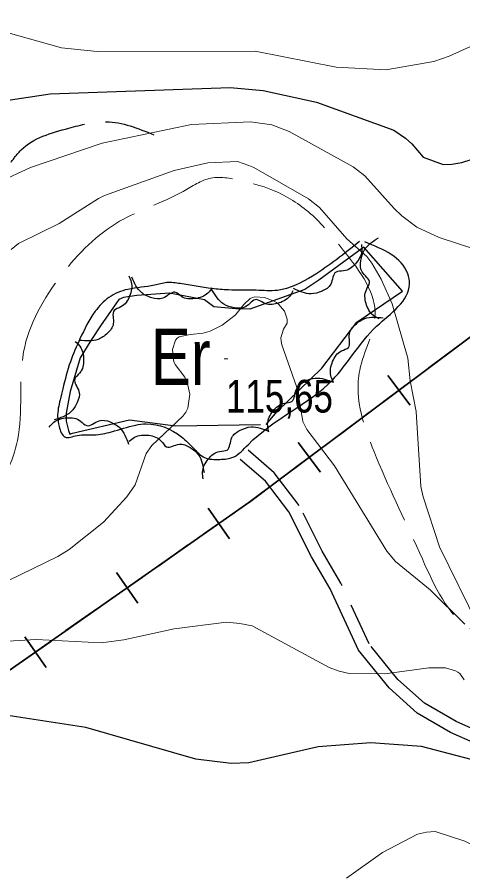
# Model space of a CAD drawing. Extents: x 483843 to 488449, y 4381269 to 4384483.
# Drawn here: x 487242 to 487361.3, y 4382928.9 to 4383158 of the extents above; entities that cross this region are included whole.
import ezdxf
from ezdxf.enums import TextEntityAlignment as Align

# ---------------------------------------------------------------- set-up
doc = ezdxf.new("R2010")
doc.units = 0
doc.header["$LTSCALE"] = 3.8
doc.linetypes.add('LONG_DASHED', pattern=[7.5, 6, -1.5])
doc.linetypes.add('MEDIUM_DASHED', pattern=[4.5, 3, -1.5])
for name, color, linetype, lineweight in [('15', 7, 'LONG_DASHED', 13), ('25', 7, 'LONG_DASHED', 25), ('27', 7, 'Continuous', 25), ('34', 7, 'Continuous', 35), ('38', 7, 'Continuous', 25), ('7', 7, 'Continuous', 13), ('8', 7, 'Continuous', 25), ('9', 7, 'Continuous', 13)]:
    doc.layers.add(name, color=color, linetype=linetype, lineweight=lineweight)
doc.layers.add('31', color=7, linetype='Continuous')

msp = doc.modelspace()

# ---------------------------------------------------------------- linework, layer by layer
at = {"layer": '15'}
msp.add_spline([(487221.06, 4383017.02), (487234.43, 4383028.96), (487242.08, 4383044.65), (487243.71, 4383068.31), (487253.91, 4383088.99), (487269.42, 4383103.3), (487286.4, 4383111.29), (487293.87, 4383114.85), (487302.47, 4383114.04), (487309.94, 4383111.83), (487319.96, 4383105.84), (487328.44, 4383096.64), (487337.84, 4383078.44), (487333.71, 4383063.44), (487338.23, 4383039.99), (487350.49, 4383012.9), (487363.48, 4382994.2), (487374.59, 4382991.03), (487396.25, 4382990.86), (487426.03, 4383002.55), (487454.21, 4383017.72), (487477.23, 4383038.65), (487493.13, 4383054.75), (487525.49, 4383058.46), (487532.91, 4383059.1), (487555.16, 4383048.13), (487589.24, 4383032.33), (487618.28, 4383009.56), (487636, 4383001.8), (487660.23, 4383003.83), (487676.11, 4383006.29)], degree=3, dxfattribs=at)
at = {"layer": '25'}
msp.add_lwpolyline([(487294.65, 4383080.4), (487292.13, 4383082.24), (487282.78, 4383084.02), (487273.99, 4383083.47), (487270.45, 4383082.92), (487269.17, 4383082.34), (487264.27, 4383075.28), (487261.89, 4383071.64), (487258.89, 4383066.73), (487256.21, 4383057.69), (487255.15, 4383051.93), (487255.12, 4383049.83), (487255.76, 4383047.27), (487256.12, 4383046.29), (487256.8, 4383046.58), (487272.09, 4383050.18), (487284.37, 4383048.58), (487308.69, 4383048.91), (487311.59, 4383052.4), (487323.61, 4383064), (487332.94, 4383076.33), (487345.14, 4383084.56), (487334.8, 4383096.33), (487322.75, 4383087.58), (487319.03, 4383085.08), (487304.33, 4383079.81), (487300.57, 4383079.87), (487294.63, 4383080.42)], dxfattribs=at)
at = {"layer": '27'}
for points in [[(487123.09, 4383073.33), (487121.33, 4383075.98), (487115.75, 4383078.84), (487114.4, 4383084.71), (487113.95, 4383089.52), (487088.36, 4383110.15), (487051.01, 4383137.54), (487052.86, 4383141.42), (487063.09, 4383142.85), (487108.77, 4383141.52), (487128.2, 4383141.47), (487146.4, 4383149.46), (487147.18, 4383151.55), (487174.1, 4383192.51), (487180.42, 4383198.57), (487185.41, 4383222.51), (487196.4, 4383250.64), (487209.75, 4383286.77), (487216.85, 4383301), (487221.39, 4383308.66), (487228.35, 4383323.42), (487229.67, 4383331.51), (487230.85, 4383340.64), (487233.3, 4383354.56), (487234.75, 4383366.62), (487237.19, 4383374.47), (487239.34, 4383377.81), (487241.21, 4383382.89), (487243.38, 4383387.36), (487245.7, 4383392.51), (487246.58, 4383396.02), (487247.46, 4383400.13), (487248.86, 4383408.89), (487253.39, 4383416.26), (487289.62, 4383414.91), (487304.95, 4383411.47), (487307.54, 4383408.88)], [(487338.94, 4383077.17), (487337.4, 4383078.05), (487335.42, 4383081.29), (487335.49, 4383084.98), (487336.34, 4383086.85), (487334.34, 4383089.79), (487334.01, 4383092.76), (487334.96, 4383095.63), (487338.71, 4383098.87)], [(487333.62, 4383097.85), (487321.11, 4383088.65), (487311.68, 4383084.81), (487305.97, 4383084.82), (487298.55, 4383084.92), (487294.2, 4383085.29), (487285.66, 4383086.61), (487282.07, 4383086.88), (487278.75, 4383086.18), (487271.61, 4383085.08), (487266.55, 4383082.9), (487262.9, 4383079.21), (487258.81, 4383071.84), (487256.25, 4383065.72), (487254.2, 4383058.47), (487253.48, 4383055.48), (487252.81, 4383051.06), (487253.22, 4383048.35), (487254.76, 4383045.56), (487258.07, 4383045.96), (487262.57, 4383046.12), (487267.24, 4383046.95), (487273.72, 4383048.74), (487276.57, 4383049.07), (487285.98, 4383045.63), (487289.53, 4383042.21), (487292.13, 4383040.07), (487296.25, 4383039.56), (487299.86, 4383040.18), (487303.81, 4383043.5), (487326.41, 4383060.81), (487338.25, 4383075.2), (487347.04, 4383086.55), (487346.56, 4383089.26), (487335.12, 4383097.76)], [(487334.19, 4383097.07), (487334.26, 4383095.3), (487332.57, 4383091.9), (487329.41, 4383090), (487327.38, 4383089.72), (487325.95, 4383086.46), (487323.62, 4383084.6), (487320.68, 4383083.88), (487315.94, 4383085.33)], [(487271.86, 4383088.66), (487272.54, 4383087.02), (487272.1, 4383083.25), (487269.78, 4383080.38), (487267.96, 4383079.43), (487267.73, 4383075.88), (487266.17, 4383073.34), (487263.65, 4383071.66), (487258.7, 4383071.41)], [(487294.18, 4383085.48), (487293.08, 4383084.08), (487289.6, 4383082.59), (487285.95, 4383083.18), (487284.22, 4383084.29), (487281.03, 4383082.72), (487278.05, 4383082.82), (487275.34, 4383084.16), (487272.67, 4383088.34)], [(487315.83, 4383084.72), (487314.92, 4383083.2), (487311.64, 4383081.29), (487307.95, 4383081.44), (487306.1, 4383082.33), (487303.12, 4383080.39), (487300.14, 4383080.12), (487297.29, 4383081.13), (487294.13, 4383084.95)], [(487326.64, 4383060.36), (487325.99, 4383062.01), (487326.47, 4383065.78), (487328.83, 4383068.62), (487330.67, 4383069.54), (487330.94, 4383073.09), (487332.53, 4383075.61), (487335.06, 4383077.26), (487340.02, 4383077.45)], [(487257.51, 4383071.11), (487258.76, 4383069.85), (487259.79, 4383066.2), (487258.72, 4383062.66), (487257.4, 4383061.09), (487258.54, 4383057.72), (487258.06, 4383054.77), (487256.37, 4383052.27), (487251.88, 4383050.16)], [(487309.25, 4383047.24), (487309.06, 4383049), (487310.51, 4383052.51), (487313.54, 4383054.62), (487315.55, 4383055.04), (487316.75, 4383058.38), (487318.95, 4383060.4), (487321.83, 4383061.32), (487326.66, 4383060.2)], [(487250.58, 4383048.16), (487251.78, 4383049.48), (487255.37, 4383050.7), (487258.96, 4383049.82), (487260.6, 4383048.59), (487263.9, 4383049.91), (487266.87, 4383049.59), (487269.46, 4383048.03), (487271.81, 4383043.66)], [(487291.79, 4383034.38), (487291.63, 4383036.15), (487293.14, 4383039.63), (487296.21, 4383041.69), (487298.22, 4383042.07), (487299.48, 4383045.4), (487301.71, 4383047.37), (487304.61, 4383048.25), (487309.42, 4383047.04)], [(487272.02, 4383044.42), (487273.44, 4383045.48), (487277.2, 4383046.01), (487280.56, 4383044.48), (487281.94, 4383042.96), (487285.43, 4383043.63), (487288.28, 4383042.76), (487290.54, 4383040.75), (487292.03, 4383036.01)], [(486286.37, 4382818.73), (486339.99, 4382829.8), (486391.37, 4382851.5), (486440.09, 4382863.84), (486483.65, 4382864.6), (486530.94, 4382876.91), (486556.13, 4382891.91), (486581.09, 4382903.76), (486654.31, 4382924.49), (486662.47, 4382925.04), (486711.17, 4382931.08), (486727.4, 4382937.04), (486766.91, 4382937.87), (486808.31, 4382909.18), (486821.81, 4382880.51), (486820.67, 4382841.64), (486812.49, 4382812.89), (486799.42, 4382770.69), (486791.78, 4382745.03), (486785, 4382714.29), (486784.58, 4382691.25), (486792.33, 4382675.66), (486812.73, 4382668.89), (486834.8, 4382649.92), (486842.09, 4382627.43), (486847.24, 4382607.13), (486841.07, 4382582.93), (486840.3, 4382544.36), (486820.33, 4382480.87), (486817.63, 4382459.06), (486815.97, 4382420.47), (486812.52, 4382387.85), (486799.99, 4382362.84), (486771.04, 4382337.85), (486733.51, 4382314.2), (486712.72, 4382296.59), (486687.38, 4382263.88), (486690.96, 4382229.15), (486713.22, 4382200.82), (486764.33, 4382192.43), (486778.5, 4382149.68), (486779.01, 4382117.89), (486787.15, 4382072.98), (486813.93, 4382065.66), (486857.54, 4382071.08), (486866.35, 4382080.34), (486893.23, 4382096.95), (486915.85, 4382116.25), (486928.06, 4382127.9), (486936.43, 4382157.7), (486928.1, 4382176.05), (486914.22, 4382205.24), (486902.98, 4382218.81), (486885.61, 4382249.79), (486879.29, 4382279.36), (486884.99, 4382315.26), (486888.52, 4382343.76), (486907.35, 4382375.88), (486922.54, 4382388.35), (486945.58, 4382366.33), (486954.28, 4382323.31), (486963.51, 4382283.6), (486982.52, 4382253.24), (487009.26, 4382225.98), (487037.6, 4382230.32), (487058.96, 4382252.37), (487069.68, 4382284.84), (487065.95, 4382338.17), (487054.24, 4382363.72), (487038.01, 4382386.56), (487027.59, 4382400.37), (487012.06, 4382422.24), (486991.9, 4382450.1), (486977.88, 4382471.56), (486976.21, 4382486.9), (486980.43, 4382521.64), (487024.88, 4382562.69), (487055.81, 4382565.06), (487106.74, 4382596.8), (487155.96, 4382614.11), (487207.74, 4382666.72), (487232.21, 4382676.6), (487267.31, 4382683.94), (487282.71, 4382693.48), (487294.56, 4382707.98), (487340.16, 4382736.84), (487389.67, 4382736.07), (487421.36, 4382716.33), (487454.29, 4382680.57), (487455.44, 4382629.06), (487501.37, 4382598.97)]]:
    msp.add_spline(points, degree=3, dxfattribs=at)
at = {"layer": '34'}
for p, q in [((487360.23, 4383070.02), (487352.22, 4383064.03)), ((487347.21, 4383054.05), (487341.22, 4383062.06)), ((487348.22, 4383061.05), (487340.21, 4383055.06)), ((487336.21, 4383052.07), (487328.2, 4383046.08)), ((487323.19, 4383036.1), (487317.2, 4383044.11)), ((487324.2, 4383043.09), (487316.19, 4383037.11)), ((487312.18, 4383034.12), (487304.17, 4383028.13)), ((487298.86, 4383018.3), (487293.13, 4383026.49)), ((487300.09, 4383025.26), (487291.9, 4383019.52)), ((487287.8, 4383016.66), (487279.61, 4383010.92)), ((487274.3, 4383001.09), (487268.56, 4383009.28)), ((487275.53, 4383008.06), (487267.34, 4383002.32)), ((487263.24, 4382999.45), (487255.05, 4382993.71)), ((487249.74, 4382983.89), (487244, 4382992.08)), ((487250.96, 4382990.85), (487242.77, 4382985.11))]:
    msp.add_line(p, q, dxfattribs=at)
msp.add_lwpolyline([(487676.62, 4383311.4), (487577, 4383232), (487304, 4383028), (487077, 4382869), (487054, 4382844), (487031, 4382851), (487023, 4382817), (486778, 4382653), (486740, 4382634), (486629, 4382532), (486583, 4382537), (486557, 4382471), (486289, 4382313), (486283, 4382292), (486265, 4382283)], dxfattribs=at)
at = {"layer": '38', "linetype": 'MEDIUM_DASHED'}
msp.add_lwpolyline([(487366.11, 4382966.43), (487359.53, 4382969.36), (487351.05, 4382974.31), (487343.94, 4382980.63), (487336.22, 4382990.18), (487328.67, 4383006.45), (487323.68, 4383015.01), (487317.53, 4383027.21), (487310.83, 4383035.96), (487303.81, 4383042.03)], dxfattribs=at)
at = {"layer": '38'}
msp.add_lwpolyline([(487499.29, 4382997.17), (487497.02, 4382992.8), (487492.77, 4382983.52), (487485.61, 4382973.53), (487474.97, 4382964.79), (487465.36, 4382956.26), (487452.96, 4382946.91), (487443.73, 4382941.25), (487436.03, 4382936.9), (487427.51, 4382936.51), (487420.63, 4382937.42), (487410.63, 4382940.4), (487397.53, 4382948.08), (487380.14, 4382957.46), (487364.86, 4382963.42), (487358.04, 4382966.46), (487349.13, 4382971.66), (487341.58, 4382978.38), (487333.43, 4382988.45), (487325.78, 4383004.94), (487320.82, 4383013.46), (487314.76, 4383025.48), (487308.45, 4383033.72), (487301.68, 4383039.57)], dxfattribs=at)
at = {"layer": '38', "linetype": 'LONG_DASHED'}
msp.add_spline([(487240.35, 4383119.1), (487243.03, 4383122.41), (487255.8, 4383128.23), (487265.8, 4383129.96), (487278.58, 4383126.48)], degree=3, dxfattribs=at)
at = {"layer": '7'}
msp.add_line((487297.41, 4383066.47), (487298.41, 4383066.47), dxfattribs=at)
at = {"layer": '8'}
for points in [[(487209.99, 4383131.23), (487250.78, 4383137.39), (487299.05, 4383139.07), (487307.88, 4383138.29), (487322.1, 4383135.19), (487342.84, 4383127.69), (487345.94, 4383125.55), (487347.65, 4383123.99), (487350.7, 4383120.49), (487356.09, 4383118.48), (487358.41, 4383118.61), (487361.09, 4383119.04), (487373.32, 4383122.92)], [(487533.57, 4382941.24), (487513.06, 4382925.28), (487507.59, 4382922.55), (487503.13, 4382921.43), (487502.85, 4382921.36), (487502.79, 4382921.36), (487502.73, 4382921.37), (487502.58, 4382921.47), (487496.2, 4382922.09), (487447.39, 4382942.34), (487405.16, 4382948.37), (487350.3, 4382962.67), (487336.65, 4382963.72), (487322.61, 4382962.65), (487304.04, 4382958.29), (487299.29, 4382958.14), (487289.87, 4382959.35), (487260.36, 4382967.81), (487212.72, 4382975.13)]]:
    msp.add_lwpolyline(points, dxfattribs=at)
at = {"layer": '9'}
for points in [[(487216.96, 4383160.08), (487253.86, 4383149.75), (487263.41, 4383148.74), (487305.7, 4383148.88), (487327.4, 4383144.54), (487340.73, 4383143.81), (487353.56, 4383146.1), (487357.7, 4383147.5), (487399.12, 4383166.3)], [(487382.88, 4383089.9), (487354.97, 4383098.99), (487349.03, 4383101.75), (487345.02, 4383104.72), (487342.92, 4383106.71), (487335.05, 4383115.46), (487331.94, 4383117.9), (487314.79, 4383127.31), (487310.15, 4383129.13), (487304.49, 4383129.89), (487288.63, 4383129.2), (487264.79, 4383124.21), (487245.56, 4383117.67), (487228.47, 4383109.89)], [(487365.54, 4382994.9), (487355.1, 4383016.18), (487350.69, 4383029.58), (487350.12, 4383032.29), (487348.84, 4383052.4), (487347.19, 4383060.59), (487346.59, 4383066.63), (487342.37, 4383081.16), (487339.43, 4383087.77), (487336.97, 4383092.07), (487335.65, 4383093.84), (487330.25, 4383098.59), (487322.92, 4383107.02), (487320, 4383109.32), (487305.32, 4383117.71), (487304.06, 4383118.27), (487300.95, 4383119.27), (487293.08, 4383118.98), (487284.07, 4383116.94), (487265.4, 4383110.19), (487263.76, 4383109.4), (487253.24, 4383102.75), (487242.37, 4383097.34), (487240.4, 4383095.74)], [(487236.13, 4383005.44), (487252.89, 4383013.55), (487255.92, 4383015.45), (487265.07, 4383022.71), (487271.35, 4383029.56), (487273.57, 4383032.72), (487276.57, 4383041.13), (487278.09, 4383043.29), (487286.39, 4383051.17), (487287.12, 4383052.24), (487287.68, 4383053.29), (487288.25, 4383057.04), (487287.5, 4383060.24), (487286.91, 4383061.6), (487284.29, 4383064.93), (487284.06, 4383065.51), (487283.87, 4383066.15), (487283.61, 4383068.96), (487284.36, 4383071.52), (487284.81, 4383072), (487285.38, 4383072.39), (487288.31, 4383072.96), (487291.83, 4383073.31), (487293.7, 4383073.87), (487296.9, 4383075.51), (487300.32, 4383078.2), (487300.92, 4383078.79), (487302.67, 4383080.98), (487304.39, 4383082.63), (487304.97, 4383082.89)], [(487304.97, 4383082.89), (487305.59, 4383083.06), (487308.22, 4383082.93), (487310.82, 4383081.94), (487311.43, 4383081.56), (487311.99, 4383081.13), (487313.58, 4383079.2), (487314.32, 4383077.1), (487314.33, 4383076.57), (487314.27, 4383076.06), (487313.33, 4383074.4), (487312.61, 4383072.12), (487312.68, 4383071.22), (487312.87, 4383070.2), (487316.83, 4383059.11), (487317.14, 4383057.84), (487318.5, 4383049.73), (487319.54, 4383047.52), (487326.97, 4383037.86), (487340.99, 4383014.99), (487343.27, 4383012.26), (487352.61, 4383004.66), (487361.84, 4382995.43)], [(487210.77, 4382989.23), (487247.1, 4382991.34), (487264.45, 4382990.49), (487270.55, 4382991.27), (487284.02, 4382994.24), (487298.04, 4382995.95), (487301.57, 4382995.63), (487304.93, 4382994.96), (487325.57, 4382983.86), (487328.25, 4382982.91), (487330.92, 4382982.24), (487340.48, 4382982.15), (487352.26, 4382983.78), (487356.69, 4382983.72), (487359.4, 4382982.92), (487359.98, 4382982.6), (487360.49, 4382982.23), (487361.69, 4382980.54)], [(487419.06, 4382928.74), (487375.61, 4382931.89), (487370.21, 4382933.29), (487361.85, 4382937.33), (487353.92, 4382939.92), (487351.57, 4382939.78), (487349.15, 4382939.26), (487339.83, 4382934.29), (487330.2, 4382927.46)]]:
    msp.add_lwpolyline(points, dxfattribs=at)

# ---------------------------------------------------------------- texts
at = {"layer": '31', "width": 0.8}
msp.add_text('Er', height=15, dxfattribs=at).set_placement((487285.8, 4383059.51), align=Align.CENTER)
at = {"layer": '7', "width": 0.8}
msp.add_text('115,65', height=8.75, dxfattribs=at).set_placement((487297.91, 4383052.1))

doc.saveas('drawing.dxf')
